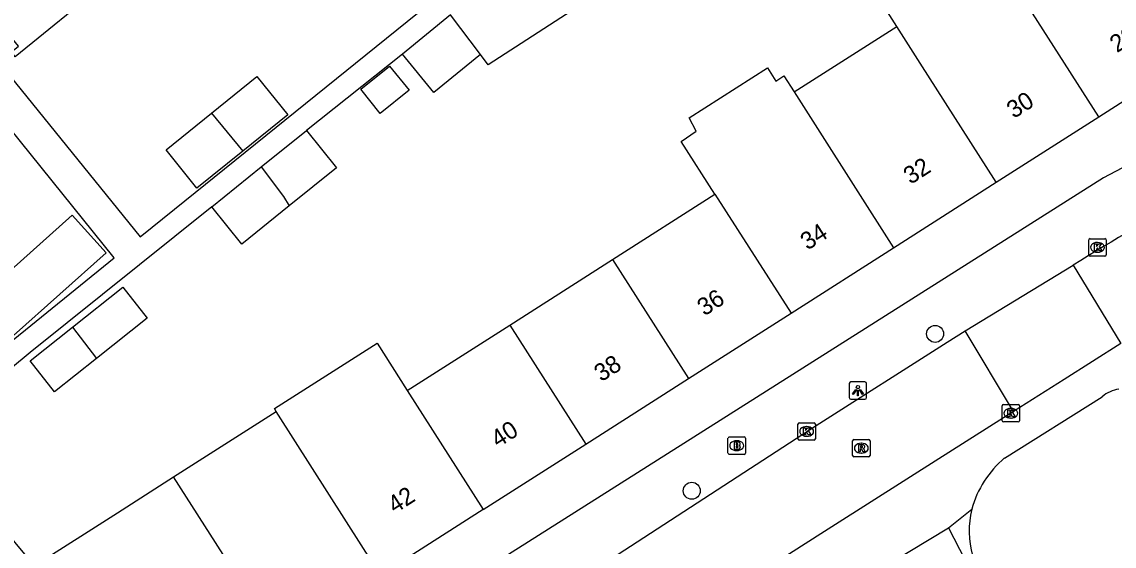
# Model space of a CAD drawing. Extents: x 162532 to 163264, y 381233 to 382042.
# Drawn here: x 162700.3 to 162763.2, y 381903 to 381933.2 of the extents above; entities that cross this region are included whole.
import ezdxf

# ---------------------------------------------------------------- set-up
doc = ezdxf.new("R2010")
doc.units = 0
for name, color, linetype in [('IMGEO_Boom', 7, 'Continuous'), ('IMGEO_Brandkraan', 7, 'Continuous'), ('IMGEO_Kolk', 7, 'Continuous'), ('IMGEO_Lichtpunt', 7, 'Continuous'), ('IMGEO_Pand', 7, 'Continuous'), ('IMGEO_Pand_nummerreeks', 7, 'Continuous'), ('IMGEO_Rijbaan_lokaal_open', 7, 'Continuous'), ('IMGEO_Rioolput', 7, 'Continuous'), ('IMGEO_Voetpad_gesloten', 7, 'Continuous'), ('IMGEO_Voetpad_open', 7, 'Continuous')]:
    doc.layers.add(name, color=color, linetype=linetype)

msp = doc.modelspace()

# ---------------------------------------------------------------- linework, layer by layer
at = {"layer": 'IMGEO_Boom'}
for centre in [(162752.852, 381915.231), (162738.854, 381906.207)]:
    msp.add_circle(centre, 0.489, dxfattribs=at)
at = {"layer": 'IMGEO_Brandkraan'}
for p, q in [((162740.939, 381908.375), (162740.939, 381909.227)), ((162741.014, 381909.301), (162741.866, 381909.301)), ((162741.427, 381909.081), (162741.452, 381909.081)), ((162741.94, 381909.227), (162741.94, 381908.375)), ((162741.866, 381908.301), (162741.014, 381908.301)), ((162741.45, 381908.521), (162741.425, 381908.521))]:
    msp.add_line(p, q, dxfattribs=at)
for points in [[(162740.939, 381908.375), (162740.939, 381909.227)], [(162741.014, 381909.301), (162741.866, 381909.301)], [(162741.287, 381909.001), (162741.287, 381908.601), (162741.5, 381908.601)], [(162741.518, 381909.001), (162741.287, 381909.001)], [(162741.466, 381908.92), (162741.412, 381908.92), (162741.412, 381908.844)], [(162741.412, 381908.844), (162741.465, 381908.844)], [(162741.474, 381908.768), (162741.412, 381908.768), (162741.412, 381908.687)], [(162741.94, 381909.227), (162741.94, 381908.375)], [(162741.866, 381908.301), (162741.014, 381908.301)], [(162741.412, 381908.687), (162741.474, 381908.687)]]:
    msp.add_lwpolyline(points, dxfattribs=at)
for centre, radius, start, end in [((162741.016, 381909.225), 0.0765, 91.55205, 178.44795), ((162741.016, 381909.225), 0.0765, 91.55205, 178.44795), ((162741.467, 381908.882), 0.0379, 267.82845, 90.93552), ((162741.475, 381908.727), 0.0404, 269.87594, 90.50774), ((162741.522, 381908.856), 0.145, 59.4692, 91.53667), ((162741.547, 381908.903), 0.0922, 285.51372, 58.15012), ((162741.552, 381908.711), 0.105, 301.31148, 78.98903), ((162741.864, 381909.225), 0.0765, 1.55205, 88.44795), ((162741.864, 381909.225), 0.0765, 1.55205, 88.44795), ((162741.016, 381908.377), 0.0765, 181.55205, 268.44795), ((162741.016, 381908.377), 0.0765, 181.55205, 268.44795), ((162741.506, 381908.852), 0.251, 268.66757, 293.53466), ((162741.864, 381908.377), 0.0765, 271.55205, 358.44795), ((162741.864, 381908.377), 0.0765, 271.55205, 358.44795)]:
    msp.add_arc(centre, radius, start, end, dxfattribs=at)
for centre, major_axis, ratio, start_param, end_param in [((162741.426, 381908.801), (-0.387, 0.002), 0.722429, 4.712389, 7.853982), ((162741.451, 381908.801), (-0.39, 0.002), 0.717154, 1.570796, 4.712389)]:
    msp.add_ellipse(centre, major_axis=major_axis, ratio=ratio, start_param=start_param, end_param=end_param, dxfattribs=at)
at = {"layer": 'IMGEO_Kolk'}
for p, q in [((162761.765, 381920.705), (162762.617, 381920.705)), ((162761.69, 381919.779), (162761.69, 381920.631)), ((162762.178, 381920.485), (162762.203, 381920.485)), ((162762.691, 381920.631), (162762.691, 381919.779)), ((162762.617, 381919.705), (162761.765, 381919.705)), ((162762.201, 381919.925), (162762.176, 381919.925)), ((162756.708, 381910.237), (162756.708, 381911.089)), ((162756.783, 381911.163), (162757.635, 381911.163)), ((162757.196, 381910.943), (162757.221, 381910.943)), ((162757.709, 381911.089), (162757.709, 381910.237)), ((162744.962, 381909.193), (162744.962, 381910.045)), ((162745.037, 381910.119), (162745.889, 381910.119)), ((162745.963, 381910.045), (162745.963, 381909.193)), ((162757.635, 381910.163), (162756.783, 381910.163)), ((162757.219, 381910.383), (162757.194, 381910.383)), ((162745.45, 381909.899), (162745.475, 381909.899)), ((162745.889, 381909.119), (162745.037, 381909.119)), ((162745.473, 381909.339), (162745.448, 381909.339))]:
    msp.add_line(p, q, dxfattribs=at)
for points in [[(162761.765, 381920.705), (162762.617, 381920.705)], [(162761.69, 381919.779), (162761.69, 381920.631)], [(162762.011, 381920.405), (162762.134, 381920.405), (162762.134, 381920.254), (162762.264, 381920.405), (162762.428, 381920.405), (162762.282, 381920.254), (162762.435, 381920.005), (162762.283, 381920.005), (162762.198, 381920.169), (162762.134, 381920.102), (162762.134, 381920.005), (162762.011, 381920.005), (162762.011, 381920.405)], [(162762.691, 381920.631), (162762.691, 381919.779)], [(162762.617, 381919.705), (162761.765, 381919.705)], [(162756.708, 381910.237), (162756.708, 381911.089)], [(162756.783, 381911.163), (162757.635, 381911.163)], [(162757.029, 381910.863), (162757.152, 381910.863), (162757.152, 381910.712), (162757.282, 381910.863), (162757.446, 381910.863), (162757.3, 381910.712), (162757.453, 381910.463), (162757.301, 381910.463), (162757.216, 381910.627), (162757.152, 381910.56), (162757.152, 381910.463), (162757.029, 381910.463), (162757.029, 381910.863)], [(162757.709, 381911.089), (162757.709, 381910.237)], [(162744.962, 381909.193), (162744.962, 381910.045)], [(162745.037, 381910.119), (162745.889, 381910.119)], [(162745.963, 381910.045), (162745.963, 381909.193)], [(162757.635, 381910.163), (162756.783, 381910.163)], [(162745.283, 381909.819), (162745.406, 381909.819), (162745.406, 381909.668), (162745.536, 381909.819), (162745.7, 381909.819), (162745.554, 381909.668), (162745.707, 381909.419), (162745.555, 381909.419), (162745.47, 381909.583), (162745.406, 381909.516), (162745.406, 381909.419), (162745.283, 381909.419), (162745.283, 381909.819)], [(162745.889, 381909.119), (162745.037, 381909.119)]]:
    msp.add_lwpolyline(points, dxfattribs=at)
for centre, start, end in [((162761.767, 381920.629), 91.55205, 178.44795), ((162761.767, 381920.629), 91.55205, 178.44795), ((162762.615, 381920.629), 1.55205, 88.44795), ((162762.615, 381920.629), 1.55205, 88.44795), ((162761.767, 381919.781), 181.55205, 268.44795), ((162761.767, 381919.781), 181.55205, 268.44795), ((162762.615, 381919.781), 271.55205, 358.44795), ((162762.615, 381919.781), 271.55205, 358.44795), ((162756.785, 381911.087), 91.55205, 178.44795), ((162756.785, 381911.087), 91.55205, 178.44795), ((162757.633, 381911.087), 1.55205, 88.44795), ((162757.633, 381911.087), 1.55205, 88.44795), ((162745.039, 381910.043), 91.55205, 178.44795), ((162745.039, 381910.043), 91.55205, 178.44795), ((162745.887, 381910.043), 1.55205, 88.44795), ((162745.887, 381910.043), 1.55205, 88.44795), ((162756.785, 381910.239), 181.55205, 268.44795), ((162756.785, 381910.239), 181.55205, 268.44795), ((162757.633, 381910.239), 271.55205, 358.44795), ((162757.633, 381910.239), 271.55205, 358.44795), ((162745.039, 381909.195), 181.55205, 268.44795), ((162745.039, 381909.195), 181.55205, 268.44795), ((162745.887, 381909.195), 271.55205, 358.44795), ((162745.887, 381909.195), 271.55205, 358.44795)]:
    msp.add_arc(centre, 0.0765, start, end, dxfattribs=at)
for centre, major_axis, ratio, start_param, end_param in [((162762.177, 381920.205), (-0.387, 0.002), 0.722429, 4.712389, 7.853982), ((162762.202, 381920.205), (-0.39, 0.002), 0.717154, 1.570796, 4.712389), ((162757.195, 381910.663), (-0.387, 0.002), 0.722429, 4.712389, 7.853982), ((162757.22, 381910.663), (-0.39, 0.002), 0.717154, 1.570796, 4.712389), ((162745.449, 381909.619), (-0.387, 0.002), 0.722429, 4.712389, 7.853982), ((162745.474, 381909.619), (-0.39, 0.002), 0.717154, 1.570796, 4.712389)]:
    msp.add_ellipse(centre, major_axis=major_axis, ratio=ratio, start_param=start_param, end_param=end_param, dxfattribs=at)
at = {"layer": 'IMGEO_Lichtpunt'}
for p, q in [((162747.913, 381912.372), (162747.913, 381911.565)), ((162747.913, 381912.372), (162747.913, 381911.565)), ((162748.815, 381912.467), (162748.007, 381912.467)), ((162748.815, 381912.467), (162748.007, 381912.467)), ((162748.909, 381911.565), (162748.909, 381912.372)), ((162748.909, 381911.565), (162748.909, 381912.372)), ((162748.007, 381911.471), (162748.815, 381911.471)), ((162748.007, 381911.471), (162748.815, 381911.471))]:
    msp.add_line(p, q, dxfattribs=at)
for points in [[(162748.287, 381912.036), (162748.326, 381912.008), (162748.138, 381911.746), (162748.1, 381911.773), (162748.287, 381912.036)], [(162748.389, 381911.988), (162748.436, 381911.988), (162748.436, 381911.666), (162748.389, 381911.666), (162748.389, 381911.988)], [(162748.499, 381912.008), (162748.537, 381912.035), (162748.724, 381911.773), (162748.685, 381911.745), (162748.499, 381912.008)]]:
    msp.add_lwpolyline(points, dxfattribs=at)
msp.add_circle((162748.412, 381912.17), 0.0994, dxfattribs=at)
for centre, start, end in [((162748.007, 381912.372), 90, 180), ((162748.007, 381912.372), 90, 180), ((162748.815, 381912.372), 0, 90), ((162748.815, 381912.372), 0, 90), ((162748.007, 381911.565), 180, 270), ((162748.007, 381911.565), 180, 270), ((162748.815, 381911.565), 270, 0), ((162748.815, 381911.565), 270, 360)]:
    msp.add_arc(centre, 0.0946, start, end, dxfattribs=at)
at = {"layer": 'IMGEO_Pand'}
for points in [[(162705.141, 381935.408), (162699.943, 381931.172), (162699.719, 381931.446), (162700.119, 381931.772), (162698.178, 381934.155), (162695.268, 381937.725), (162694.918, 381937.44), (162694.669, 381937.745), (162699.818, 381941.941)], [(162730.416, 381938.037), (162732.889, 381934.449), (162727.145, 381930.709), (162726.698, 381931.301)], [(162750.649, 381932.907), (162749.705, 381934.387), (162755.605, 381938.152), (162756.177, 381937.257)], [(162762.269, 381927.716), (162756.177, 381937.257)], [(162724.976, 381933.581), (162722.212, 381931.317)], [(162726.698, 381931.301), (162724.976, 381933.581)], [(162744.746, 381929.141), (162750.649, 381932.907)], [(162756.368, 381923.951), (162751.993, 381930.8), (162750.649, 381932.907)], [(162762.269, 381927.716), (162768.294, 381931.56)], [(162726.698, 381931.301), (162724.021, 381929.109), (162722.212, 381931.317)], [(162720.931, 381927.907), (162719.813, 381929.294), (162721.477, 381930.635), (162722.595, 381929.248), (162720.931, 381927.907)], [(162740.191, 381923.269), (162738.253, 381926.303), (162739.114, 381926.882), (162738.696, 381927.653), (162743.206, 381930.531), (162743.69, 381929.772), (162744.154, 381930.068), (162744.746, 381929.141)], [(162711.236, 381927.928), (162713.841, 381930.027), (162715.621, 381927.818), (162713.028, 381925.728)], [(162744.746, 381929.141), (162746.092, 381927.034), (162750.467, 381920.185)], [(162713.028, 381925.728), (162710.395, 381923.607), (162708.616, 381925.816), (162711.236, 381927.928)], [(162711.236, 381927.928), (162713.028, 381925.728)], [(162756.368, 381923.951), (162762.269, 381927.716)], [(162714.081, 381924.828), (162716.692, 381926.932)], [(162716.692, 381926.932), (162718.42, 381924.787), (162715.702, 381922.597)], [(162711.245, 381922.543), (162714.081, 381924.828)], [(162714.081, 381924.828), (162715.366, 381923.122), (162715.702, 381922.597)], [(162750.467, 381920.185), (162756.368, 381923.951)], [(162734.29, 381919.504), (162740.191, 381923.269)], [(162740.191, 381923.269), (162744.565, 381916.42)], [(162715.702, 381922.597), (162712.973, 381920.398), (162711.245, 381922.543)], [(162698.001, 381917.398), (162703.221, 381922.06), (162705.164, 381919.885), (162699.846, 381915.135)], [(162744.565, 381916.42), (162750.467, 381920.185)], [(162728.388, 381915.738), (162734.29, 381919.504)], [(162734.29, 381919.504), (162738.665, 381912.655)], [(162703.228, 381915.608), (162706.124, 381917.908), (162707.53, 381916.139), (162704.613, 381913.822)], [(162738.665, 381912.655), (162744.565, 381916.42)], [(162722.487, 381911.973), (162728.388, 381915.738)], [(162728.388, 381915.738), (162732.763, 381908.889)], [(162704.613, 381913.822), (162702.195, 381911.902), (162700.79, 381913.671), (162703.228, 381915.608)], [(162703.228, 381915.608), (162704.613, 381913.822)], [(162714.952, 381910.768), (162714.848, 381910.931), (162720.75, 381914.697), (162722.487, 381911.973)], [(162732.763, 381908.889), (162738.665, 381912.655)], [(162722.487, 381911.973), (162726.862, 381905.124)], [(162709.051, 381907.003), (162714.952, 381910.768)], [(162720.96, 381901.359), (162714.952, 381910.768)], [(162726.862, 381905.124), (162732.763, 381908.889)], [(162701.032, 381901.887), (162705.824, 381904.944), (162709.051, 381907.003)], [(162715.059, 381897.593), (162709.051, 381907.003)], [(162726.862, 381905.124), (162720.96, 381901.359)]]:
    msp.add_lwpolyline(points, dxfattribs=at)
at = {"layer": 'IMGEO_Rijbaan_lokaal_open'}
for points in [[(162754.588, 381915.413), (162760.8, 381919.183)], [(162760.8, 381919.183), (162763.541, 381914.667)], [(162700.595, 381879.197), (162702.789, 381880.999), (162705.831, 381883.214), (162710.772, 381886.8), (162712.639, 381888.043), (162716.347, 381890.607), (162731.552, 381900.569), (162746.002, 381909.969), (162753.541, 381914.762), (162754.588, 381915.413)], [(162757.37, 381910.766), (162754.588, 381915.413)], [(162763.541, 381914.667), (162760.275, 381912.607), (162757.37, 381910.766)], [(162757.37, 381910.766), (162753.065, 381908.037), (162747.117, 381904.27), (162746.493, 381903.872), (162733.021, 381895.276), (162728.092, 381892.085), (162724.903, 381890.021), (162723.541, 381889.18), (162719.862, 381886.809), (162715.828, 381884.045), (162714.111, 381882.861), (162710.957, 381880.489), (162707.792, 381878.046), (162704.065, 381874.976)], [(162749.263, 381901.449), (162753.623, 381904.075)], [(162753.623, 381904.075), (162755.199, 381901.032)]]:
    msp.add_lwpolyline(points, dxfattribs=at)
msp.add_arc((162806.159, 381847.533), 84.801, 111.33921, 122.33642, dxfattribs=at)
at = {"layer": 'IMGEO_Rioolput'}
for p, q in [((162748.108, 381908.231), (162748.108, 381909.083)), ((162748.183, 381909.157), (162749.035, 381909.157)), ((162748.596, 381908.937), (162748.621, 381908.937)), ((162749.109, 381909.083), (162749.109, 381908.231)), ((162749.035, 381908.157), (162748.183, 381908.157)), ((162748.619, 381908.377), (162748.594, 381908.377))]:
    msp.add_line(p, q, dxfattribs=at)
for points in [[(162748.108, 381908.231), (162748.108, 381909.083)], [(162748.183, 381909.157), (162749.035, 381909.157)], [(162748.697, 381908.855), (162748.445, 381908.857), (162748.445, 381908.457)], [(162748.623, 381908.776), (162748.569, 381908.776), (162748.569, 381908.695)], [(162749.109, 381909.083), (162749.109, 381908.231)], [(162749.035, 381908.157), (162748.183, 381908.157)], [(162748.445, 381908.457), (162748.569, 381908.457), (162748.569, 381908.619), (162748.58, 381908.619)], [(162748.569, 381908.695), (162748.621, 381908.695)], [(162748.627, 381908.59), (162748.698, 381908.457), (162748.838, 381908.457), (162748.773, 381908.583)]]:
    msp.add_lwpolyline(points, dxfattribs=at)
for centre, radius, start, end in [((162748.185, 381909.081), 0.0765, 91.55205, 178.44795), ((162748.185, 381909.081), 0.0765, 91.55205, 178.44795), ((162748.629, 381908.68), 0.0964, 77.00612, 93.18647), ((162748.643, 381908.737), 0.0378, 276.66336, 79.67722), ((162748.696, 381908.745), 0.109, 350.36119, 89.41601), ((162749.033, 381909.081), 0.0765, 1.55205, 88.44795), ((162749.033, 381909.081), 0.0765, 1.55205, 88.44795), ((162748.185, 381908.233), 0.0765, 181.55205, 268.44795), ((162748.185, 381908.233), 0.0765, 181.55205, 268.44795), ((162748.579, 381908.566), 0.0533, 26.02933, 88.69889), ((162748.605, 381908.884), 0.19, 274.7715, 282.96867), ((162748.694, 381908.745), 0.112, 277.58423, 350.98172), ((162748.678, 381908.53), 0.108, 29.51342, 73.79051), ((162749.033, 381908.233), 0.0765, 271.55205, 358.44795), ((162749.033, 381908.233), 0.0765, 271.55205, 358.44795)]:
    msp.add_arc(centre, radius, start, end, dxfattribs=at)
for centre, major_axis, ratio, start_param, end_param in [((162748.595, 381908.657), (-0.387, 0.002), 0.722429, 4.712389, 7.853982), ((162748.62, 381908.657), (-0.39, 0.002), 0.717154, 1.570796, 4.712389)]:
    msp.add_ellipse(centre, major_axis=major_axis, ratio=ratio, start_param=start_param, end_param=end_param, dxfattribs=at)
at = {"layer": 'IMGEO_Voetpad_gesloten'}
msp.add_lwpolyline([(162770.37, 381928.325), (162762.533, 381924.202), (162710.655, 381891.373), (162710.551, 381891.275)], dxfattribs=at)
at = {"layer": 'IMGEO_Voetpad_open'}
for points in [[(162691.379, 381940.247), (162707.12, 381920.809), (162709.097, 381922.41), (162729.417, 381938.805)], [(162697.245, 381912.812), (162705.64, 381919.61), (162697.841, 381929.242), (162689.864, 381939.01)], [(162722.212, 381931.317), (162716.692, 381926.932)], [(162711.245, 381922.543), (162700.79, 381914.151), (162694.895, 381909.274), (162701.032, 381901.887)], [(162756.853, 381908.091), (162762.462, 381911.617)], [(162753.623, 381904.075), (162754.962, 381905.144)]]:
    msp.add_lwpolyline(points, dxfattribs=at)
for centre, radius, start, end in [((162763.684, 381910.171), 1.893, 97.81649, 130.21862), ((162760.626, 381903.59), 5.874, 129.97183, 164.65407), ((162760.088, 381903.884), 5.278, 166.19099, 195.48333)]:
    msp.add_arc(centre, radius, start, end, dxfattribs=at)

# ---------------------------------------------------------------- texts
at = {"layer": 'IMGEO_Pand_nummerreeks'}
for s, rotation, p in [('28', 32.53827, (162763.311, 381931.369)), ('30', 32.53827, (162757.378, 381927.584)), ('32', 32.53827, (162751.44, 381923.795)), ('34', 32.53827, (162745.511, 381920.012)), ('36', 32.53971, (162739.578, 381916.227)), ('38', 32.53971, (162733.647, 381912.442)), ('40', 32.53971, (162727.714, 381908.657)), ('42', 32.53971, (162721.776, 381904.868))]:
    msp.add_text(s, height=1, rotation=rotation, dxfattribs=at).set_placement(p)

doc.saveas('drawing.dxf')
